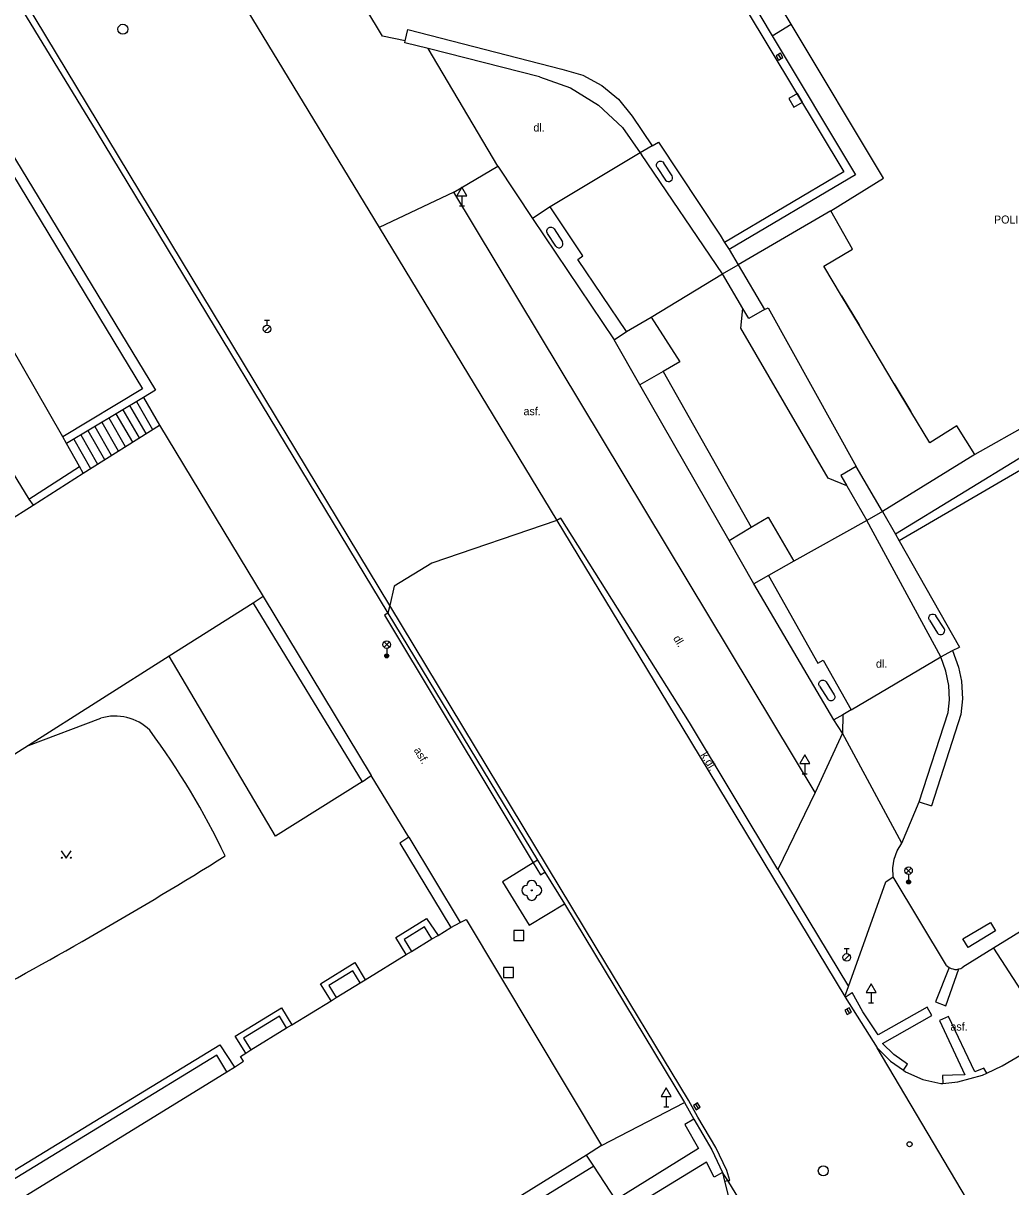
# Model space of a CAD drawing. Extents: x -599770 to -598493, y -1162076 to -1159209.
# Drawn here: x -598714 to -598664.6, y -1159739 to -1159680.8 of the extents above; entities that cross this region are included whole.
import ezdxf

# ---------------------------------------------------------------- set-up
doc = ezdxf.new("R2010")
doc.units = 0
doc.layers.add('Podklad', color=7, linetype='Continuous')

msp = doc.modelspace()

# ---------------------------------------------------------------- linework, layer by layer
at = {"layer": 'Podklad'}
for p, q in [((-598676.243, -1159682.382), (-598676.117, -1159682.598)), ((-598692.05, -1159689.441), (-598692.05, -1159689.95)), ((-598692.175, -1159689.95), (-598691.925, -1159689.95)), ((-598701.919, -1159696.236), (-598701.654, -1159695.971)), ((-598701.915, -1159695.663), (-598701.665, -1159695.663)), ((-598701.79, -1159695.913), (-598701.79, -1159695.663)), ((-598695.942, -1159712.01), (-598695.677, -1159711.745)), ((-598695.942, -1159711.745), (-598695.677, -1159712.01)), ((-598695.81, -1159712.065), (-598695.81, -1159712.44)), ((-598674.92, -1159717.821), (-598674.92, -1159718.33)), ((-598675.045, -1159718.33), (-598674.795, -1159718.33)), ((-598669.863, -1159723.31), (-598669.598, -1159723.045)), ((-598669.863, -1159723.045), (-598669.598, -1159723.31)), ((-598669.73, -1159723.365), (-598669.73, -1159723.74)), ((-598672.949, -1159727.646), (-598672.684, -1159727.381)), ((-598672.945, -1159727.073), (-598672.695, -1159727.073)), ((-598672.82, -1159727.323), (-598672.82, -1159727.073)), ((-598671.6, -1159729.271), (-598671.6, -1159729.78)), ((-598671.725, -1159729.78), (-598671.475, -1159729.78)), ((-598672.813, -1159730.092), (-598672.687, -1159730.308)), ((-598681.84, -1159734.471), (-598681.84, -1159734.98)), ((-598681.965, -1159734.98), (-598681.715, -1159734.98)), ((-598680.376, -1159734.854), (-598680.244, -1159735.066))]:
    msp.add_line(p, q, dxfattribs=at)
for points in [[(-598753.56, -1159623.89), (-598708.01, -1159699.1)], [(-598753.2, -1159623.64), (-598743.99, -1159638.81), (-598729.17, -1159663.23), (-598707.37, -1159699.16)], [(-598711.99, -1159701.5), (-598755.73, -1159625.22)], [(-598695.2, -1159651.25), (-598672.97, -1159688.25)], [(-598695.66, -1159709.92), (-598723.8, -1159663.3)], [(-598675.59, -1159680.87), (-598684.81, -1159665.49)], [(-598685.72, -1159666.03), (-598676.54, -1159681.44)], [(-598718.96, -1159672.05), (-598717.47, -1159674.52), (-598710.32, -1159686.22)], [(-598694.88, -1159681.69), (-598696.02, -1159681.46), (-598700.24, -1159674.45)], [(-598703.26, -1159679.37), (-598696.19, -1159691.03), (-598687.31, -1159705.68), (-598681.06, -1159715.98), (-598672.91, -1159729.47)], [(-598676.54, -1159681.44), (-598675.59, -1159680.87)], [(-598670.98, -1159688.56), (-598675.59, -1159680.87)], [(-598694.88, -1159681.69), (-598694.75, -1159681.13)], [(-598694.75, -1159681.13), (-598687.05, -1159683.11)], [(-598676.54, -1159681.44), (-598672.39, -1159688.39), (-598678.7, -1159692.13)], [(-598693.74, -1159682.08), (-598694.9, -1159681.79), (-598694.88, -1159681.69)], [(-598688.18, -1159683.5), (-598693.74, -1159682.08)], [(-598690.26, -1159687.96), (-598693.74, -1159682.08)], [(-598687.05, -1159683.11), (-598686.01, -1159683.42), (-598685.06, -1159683.93), (-598684.22, -1159684.62), (-598683.54, -1159685.46)], [(-598688.18, -1159683.5), (-598686.63, -1159684.05), (-598685.23, -1159684.91), (-598684.03, -1159686.03), (-598683.14, -1159687.3)], [(-598683.54, -1159685.46), (-598682.54, -1159686.94)], [(-598710.32, -1159686.22), (-598695.75, -1159710.31), (-598688.28, -1159722.66)], [(-598682.54, -1159686.94), (-598682.22, -1159686.77)], [(-598682.22, -1159686.77), (-598679.14, -1159691.41)], [(-598683.14, -1159687.3), (-598687.64, -1159690)], [(-598682.54, -1159686.94), (-598683.14, -1159687.3)], [(-598683.14, -1159687.3), (-598683.08, -1159687.38)], [(-598679.02, -1159693.34), (-598683.08, -1159687.38)], [(-598674.4, -1159719.27), (-598692.46, -1159689.26), (-598690.26, -1159687.96)], [(-598690.26, -1159687.96), (-598688.52, -1159690.58)], [(-598682.29, -1159688.03), (-598682.32, -1159687.96), (-598682.33, -1159687.88), (-598682.3, -1159687.8), (-598682.25, -1159687.74), (-598682.17, -1159687.71), (-598682.09, -1159687.72), (-598682.01, -1159687.75), (-598681.96, -1159687.81)], [(-598682.29, -1159688.03), (-598681.87, -1159688.66)], [(-598681.54, -1159688.44), (-598681.96, -1159687.81)], [(-598681.87, -1159688.66), (-598681.81, -1159688.71), (-598681.75, -1159688.73), (-598681.67, -1159688.73), (-598681.59, -1159688.68), (-598681.55, -1159688.65), (-598681.52, -1159688.58), (-598681.52, -1159688.51), (-598681.54, -1159688.44)], [(-598672.97, -1159688.25), (-598678.92, -1159691.78)], [(-598673.61, -1159690.2), (-598670.98, -1159688.56)], [(-598692.46, -1159689.26), (-598696.19, -1159691.03)], [(-598687.64, -1159690), (-598688.52, -1159690.58)], [(-598686, -1159692.45), (-598687.64, -1159690)], [(-598673.61, -1159690.2), (-598678.24, -1159692.89)], [(-598672.54, -1159692.11), (-598673.61, -1159690.2)], [(-598688.52, -1159690.58), (-598684.45, -1159696.64)], [(-598687.77, -1159691.32), (-598687.8, -1159691.25), (-598687.8, -1159691.17), (-598687.77, -1159691.1), (-598687.72, -1159691.04), (-598687.65, -1159691.01), (-598687.57, -1159691.01), (-598687.49, -1159691.04), (-598687.44, -1159691.1)], [(-598687.36, -1159691.96), (-598687.77, -1159691.32)], [(-598687.44, -1159691.1), (-598687.03, -1159691.74)], [(-598679.14, -1159691.41), (-598678.92, -1159691.78)], [(-598721.61, -1159691.67), (-598713.69, -1159704.6)], [(-598687.36, -1159691.96), (-598687.31, -1159692.01), (-598687.23, -1159692.04), (-598687.16, -1159692.04), (-598687.09, -1159692.01), (-598687.04, -1159691.96), (-598687.01, -1159691.89), (-598687, -1159691.81), (-598687.03, -1159691.74)], [(-598678.92, -1159691.78), (-598678.7, -1159692.13)], [(-598673.97, -1159692.96), (-598672.54, -1159692.11)], [(-598686.26, -1159692.62), (-598686, -1159692.45)], [(-598683.83, -1159696.22), (-598686.26, -1159692.62)], [(-598678.7, -1159692.13), (-598678.24, -1159692.89)], [(-598679.02, -1159693.34), (-598678.24, -1159692.89)], [(-598678.24, -1159692.89), (-598676.93, -1159695.13)], [(-598673.08, -1159694.45), (-598673.97, -1159692.96)], [(-598682.6, -1159695.51), (-598679.02, -1159693.34)], [(-598678.01, -1159695.07), (-598679.02, -1159693.34)], [(-598672.19, -1159695.92), (-598673.08, -1159694.45)], [(-598673.08, -1159694.45), (-598672.19, -1159695.92)], [(-598683.83, -1159696.22), (-598682.6, -1159695.51)], [(-598682.6, -1159695.51), (-598681.16, -1159697.75), (-598681.99, -1159698.22)], [(-598672.82, -1159703.94), (-598673.74, -1159703.56), (-598678.12, -1159696.06), (-598678.01, -1159695.07)], [(-598677.71, -1159695.58), (-598678.01, -1159695.07)], [(-598676.93, -1159695.13), (-598677.71, -1159695.58)], [(-598676.93, -1159695.13), (-598676.74, -1159695.04), (-598672.35, -1159702.97)], [(-598670.45, -1159698.84), (-598672.19, -1159695.92)], [(-598684.45, -1159696.64), (-598683.83, -1159696.22)], [(-598683.16, -1159698.9), (-598684.45, -1159696.64)], [(-598681.99, -1159698.22), (-598683.16, -1159698.9)], [(-598681.99, -1159698.22), (-598677.59, -1159706)], [(-598678.7, -1159706.67), (-598683.16, -1159698.9)], [(-598669.62, -1159700.23), (-598670.45, -1159698.84)], [(-598670.45, -1159698.84), (-598669.62, -1159700.23)], [(-598708.01, -1159699.1), (-598711.99, -1159701.5)], [(-598707.97, -1159699.52), (-598711.81, -1159701.82)], [(-598707.37, -1159699.16), (-598707.97, -1159699.52)], [(-598707.97, -1159699.52), (-598707.17, -1159700.91)], [(-598709, -1159700.14), (-598708.18, -1159701.55)], [(-598708.66, -1159699.93), (-598707.84, -1159701.33)], [(-598708.31, -1159699.72), (-598707.51, -1159701.12)], [(-598668.67, -1159701.8), (-598669.62, -1159700.23)], [(-598710.05, -1159700.76), (-598709.22, -1159702.19)], [(-598709.69, -1159700.55), (-598708.87, -1159701.98)], [(-598709.34, -1159700.34), (-598708.52, -1159701.76)], [(-598663.64, -1159700.81), (-598666.42, -1159702.37)], [(-598711.1, -1159701.39), (-598710.26, -1159702.85)], [(-598710.98, -1159703.3), (-598707.17, -1159700.91)], [(-598710.75, -1159701.18), (-598709.91, -1159702.63)], [(-598710.4, -1159700.97), (-598709.57, -1159702.41)], [(-598707.17, -1159700.91), (-598701.98, -1159709.48)], [(-598667.32, -1159700.95), (-598668.67, -1159701.8)], [(-598666.42, -1159702.37), (-598667.32, -1159700.95)], [(-598711.81, -1159701.82), (-598711.99, -1159701.5)], [(-598711.16, -1159702.97), (-598711.81, -1159701.82)], [(-598711.45, -1159701.61), (-598710.61, -1159703.07)], [(-598666.42, -1159702.37), (-598671.03, -1159705.22)], [(-598654.77, -1159717.57), (-598663.96, -1159702.43), (-598670.39, -1159706.35)], [(-598713.69, -1159704.6), (-598711.16, -1159702.97)], [(-598710.98, -1159703.3), (-598711.16, -1159702.97)], [(-598672.35, -1159702.97), (-598673.12, -1159703.43)], [(-598671.03, -1159705.22), (-598672.35, -1159702.97)], [(-598655.23, -1159717.84), (-598664.14, -1159703.15), (-598670.2, -1159706.69)], [(-598713.48, -1159704.9), (-598710.98, -1159703.3)], [(-598673.12, -1159703.43), (-598672.82, -1159703.94)], [(-598672.82, -1159703.94), (-598671.81, -1159705.67)], [(-598726.66, -1159713.23), (-598713.48, -1159704.9)], [(-598713.69, -1159704.6), (-598713.48, -1159704.9)], [(-598671.03, -1159705.22), (-598671.81, -1159705.67)], [(-598671.03, -1159705.22), (-598670.39, -1159706.35)], [(-598687.31, -1159705.68), (-598693.56, -1159707.8), (-598695.43, -1159708.96), (-598695.66, -1159709.92)], [(-598680.68, -1159715.77), (-598687.1, -1159705.55), (-598687.31, -1159705.68)], [(-598678.7, -1159706.67), (-598677.59, -1159706)], [(-598677.59, -1159706), (-598676.74, -1159705.51)], [(-598676.74, -1159705.51), (-598675.46, -1159707.7)], [(-598671.81, -1159705.67), (-598675.46, -1159707.7)], [(-598668.11, -1159712.49), (-598671.81, -1159705.67)], [(-598670.39, -1159706.35), (-598670.2, -1159706.69)], [(-598631.76, -1159706.24), (-598665.49, -1159727.05)], [(-598677.46, -1159708.84), (-598678.7, -1159706.67)], [(-598670.2, -1159706.69), (-598667.18, -1159712)], [(-598675.46, -1159707.7), (-598676.73, -1159708.42)], [(-598676.73, -1159708.42), (-598677.46, -1159708.84)], [(-598673.47, -1159715.64), (-598677.46, -1159708.84)], [(-598676.73, -1159708.42), (-598674.26, -1159712.81)], [(-598701.98, -1159709.48), (-598702.48, -1159709.8)], [(-598701.98, -1159709.48), (-598696.58, -1159718.42)], [(-598702.48, -1159709.8), (-598706.68, -1159712.46), (-598713.71, -1159716.92), (-598723.08, -1159722.86), (-598728.85, -1159726.52)], [(-598702.48, -1159709.8), (-598697.04, -1159718.74), (-598696.58, -1159718.42)], [(-598695.66, -1159709.92), (-598695.75, -1159710.31)], [(-598678.77, -1159738.67), (-598678.67, -1159738.66), (-598678.81, -1159738.17), (-598679.36, -1159737.02), (-598680.26, -1159735.49), (-598680.73, -1159734.65), (-598685.34, -1159727.02), (-598695.66, -1159709.92)], [(-598695.75, -1159710.31), (-598695.92, -1159710.41), (-598690.313, -1159719.756), (-598688.49, -1159722.79), (-598688.13, -1159723.39), (-598687.91, -1159723.25)], [(-598668.69, -1159710.66), (-598668.72, -1159710.59), (-598668.72, -1159710.51), (-598668.69, -1159710.44), (-598668.64, -1159710.38), (-598668.56, -1159710.35), (-598668.49, -1159710.35), (-598668.41, -1159710.38), (-598668.36, -1159710.44)], [(-598668.69, -1159710.66), (-598668.28, -1159711.3)], [(-598667.95, -1159711.08), (-598668.36, -1159710.44)], [(-598668.28, -1159711.3), (-598668.23, -1159711.35), (-598668.16, -1159711.38), (-598668.08, -1159711.38), (-598668.01, -1159711.35), (-598667.96, -1159711.3), (-598667.93, -1159711.23), (-598667.92, -1159711.15), (-598667.95, -1159711.08)], [(-598697.04, -1159718.74), (-598701.37, -1159721.45), (-598706.68, -1159712.46)], [(-598667.53, -1159712.18), (-598667.24, -1159713), (-598667.09, -1159713.7), (-598667.04, -1159714.58), (-598667.11, -1159715.37), (-598668.58, -1159719.93)], [(-598668.11, -1159712.49), (-598667.53, -1159712.18)], [(-598667.53, -1159712.18), (-598667.18, -1159712)], [(-598674.26, -1159712.81), (-598674, -1159712.66)], [(-598674, -1159712.66), (-598672.6, -1159715.14)], [(-598672.6, -1159715.14), (-598668.11, -1159712.49)], [(-598669.2, -1159719.73), (-598667.75, -1159715.27), (-598667.68, -1159714.63), (-598667.72, -1159713.92), (-598667.86, -1159713.21), (-598668.11, -1159712.49)], [(-598674.18, -1159713.96), (-598674.21, -1159713.89), (-598674.21, -1159713.81), (-598674.18, -1159713.74), (-598674.13, -1159713.68), (-598674.06, -1159713.65), (-598673.98, -1159713.65), (-598673.9, -1159713.68), (-598673.85, -1159713.74)], [(-598674.18, -1159713.96), (-598673.77, -1159714.6)], [(-598673.85, -1159713.74), (-598673.44, -1159714.38)], [(-598673.44, -1159714.38), (-598673.41, -1159714.45), (-598673.42, -1159714.53), (-598673.45, -1159714.6), (-598673.5, -1159714.65), (-598673.57, -1159714.68), (-598673.64, -1159714.68), (-598673.72, -1159714.65), (-598673.77, -1159714.6)], [(-598672.6, -1159715.14), (-598673.02, -1159715.38)], [(-598713.71, -1159716.92), (-598710.1, -1159715.56)], [(-598676.27, -1159723.12), (-598680.68, -1159715.77)], [(-598673.02, -1159715.38), (-598673.47, -1159715.64)], [(-598673.03, -1159716.31), (-598673.47, -1159715.64)], [(-598673.02, -1159715.38), (-598673.03, -1159716.31)], [(-598673.03, -1159716.31), (-598674.4, -1159719.27)], [(-598670.07, -1159721.81), (-598673.03, -1159716.31)], [(-598694.71, -1159721.51), (-598696.58, -1159718.42)], [(-598674.4, -1159719.27), (-598676.27, -1159723.12)], [(-598670.07, -1159721.81), (-598669.2, -1159719.73)], [(-598669.2, -1159719.73), (-598668.58, -1159719.93)], [(-598694.71, -1159721.51), (-598695.16, -1159721.81), (-598692.61, -1159726.01)], [(-598694.71, -1159721.51), (-598692.13, -1159725.76)], [(-598712.07, -1159722.185), (-598711.82, -1159722.56), (-598711.57, -1159722.185)], [(-598670.5, -1159723.48), (-598670.52, -1159723.04), (-598670.45, -1159722.6), (-598670.3, -1159722.19), (-598670.07, -1159721.81)], [(-598688.28, -1159722.66), (-598688.49, -1159722.79), (-598690.03, -1159723.74), (-598688.69, -1159725.9), (-598686.93, -1159724.83)], [(-598688.28, -1159722.66), (-598687.91, -1159723.25), (-598686.93, -1159724.83)], [(-598676.27, -1159723.12), (-598672.73, -1159728.97)], [(-598672.73, -1159728.97), (-598670.87, -1159723.74), (-598670.5, -1159723.48)], [(-598667.83, -1159727.91), (-598670.5, -1159723.48)], [(-598686.93, -1159724.83), (-598680.93, -1159734.76)], [(-598695.35, -1159726.51), (-598693.82, -1159725.57)], [(-598693.82, -1159725.57), (-598693.23, -1159726.42)], [(-598692.61, -1159726.01), (-598692.13, -1159725.76)], [(-598692.13, -1159725.76), (-598691.84, -1159725.61)], [(-598691.84, -1159725.61), (-598685.07, -1159736.92)], [(-598667.01, -1159726.58), (-598665.64, -1159725.76)], [(-598665.64, -1159725.76), (-598665.38, -1159726.19), (-598666.75, -1159727.01), (-598667.01, -1159726.58)], [(-598693.92, -1159725.98), (-598694.94, -1159726.61)], [(-598693.55, -1159726.58), (-598693.92, -1159725.98)], [(-598693.55, -1159726.58), (-598693.23, -1159726.42)], [(-598693.23, -1159726.42), (-598692.61, -1159726.01)], [(-598694.83, -1159727.37), (-598695.35, -1159726.51)], [(-598694.94, -1159726.61), (-598694.57, -1159727.21)], [(-598694.57, -1159727.21), (-598693.55, -1159726.58)], [(-598696.88, -1159728.63), (-598694.83, -1159727.37)], [(-598694.83, -1159727.37), (-598694.57, -1159727.21)], [(-598665.49, -1159727.05), (-598667.01, -1159728)], [(-598665.49, -1159727.05), (-598664.14, -1159729.14), (-598662.71, -1159728.24), (-598661.15, -1159730.65)], [(-598699.11, -1159728.83), (-598697.4, -1159727.77)], [(-598697.4, -1159727.77), (-598696.88, -1159728.63)], [(-598667.7, -1159728.02), (-598668.382, -1159729.741), (-598667.863, -1159729.932), (-598667.22, -1159728.09)], [(-598667.83, -1159727.91), (-598667.77, -1159727.96), (-598667.7, -1159728.02), (-598667.6, -1159728.06), (-598667.51, -1159728.09), (-598667.41, -1159728.11), (-598667.32, -1159728.11), (-598667.22, -1159728.09), (-598667.12, -1159728.06), (-598667.01, -1159728)], [(-598697.5, -1159728.19), (-598698.7, -1159728.92)], [(-598697.13, -1159728.78), (-598697.5, -1159728.19)], [(-598697.13, -1159728.78), (-598696.88, -1159728.63)], [(-598698.59, -1159729.68), (-598699.11, -1159728.83)], [(-598698.7, -1159728.92), (-598698.33, -1159729.52)], [(-598698.33, -1159729.52), (-598697.13, -1159728.78)], [(-598672.91, -1159729.47), (-598672.73, -1159728.97)], [(-598672.89, -1159729.5), (-598672.553, -1159729.274)], [(-598669.99, -1159733.15), (-598669.787, -1159732.852), (-598670.463, -1159732.371), (-598671.035, -1159731.815), (-598668.568, -1159730.411), (-598668.805, -1159729.993), (-598671.245, -1159731.379), (-598672.012, -1159730.237), (-598672.553, -1159729.274)], [(-598700.55, -1159730.88), (-598698.59, -1159729.68)], [(-598698.59, -1159729.68), (-598698.33, -1159729.52)], [(-598672.91, -1159729.47), (-598672.89, -1159729.5), (-598671.3, -1159732.03)], [(-598703.38, -1159731.45), (-598701.07, -1159730.03)], [(-598701.17, -1159730.45), (-598702.96, -1159731.55)], [(-598700.81, -1159731.04), (-598701.17, -1159730.45)], [(-598701.07, -1159730.03), (-598700.55, -1159730.88)], [(-598665.82, -1159733.3), (-598665.968, -1159733.048), (-598666.419, -1159733.228), (-598667.742, -1159730.462), (-598668.178, -1159730.658), (-598666.915, -1159733.379), (-598667.533, -1159733.403), (-598668.028, -1159733.409), (-598668.01, -1159733.81)], [(-598702.6, -1159732.14), (-598700.81, -1159731.04)], [(-598700.81, -1159731.04), (-598700.55, -1159730.88)], [(-598665.05, -1159732.93), (-598661.15, -1159730.65)], [(-598702.85, -1159732.3), (-598703.38, -1159731.45)], [(-598702.96, -1159731.55), (-598702.6, -1159732.14)], [(-598743.17, -1159756.96), (-598743.66, -1159756.01), (-598704.15, -1159731.89)], [(-598704.15, -1159731.89), (-598703.42, -1159733)], [(-598702.85, -1159732.3), (-598702.6, -1159732.14)], [(-598671.3, -1159732.03), (-598670.64, -1159732.7), (-598669.99, -1159733.15), (-598669.88, -1159733.23), (-598669.02, -1159733.61), (-598668.11, -1159733.82), (-598668.01, -1159733.81), (-598667.26, -1159733.73), (-598666.03, -1159733.4), (-598665.82, -1159733.3), (-598665.05, -1159732.93)], [(-598662.91, -1159746.19), (-598671.3, -1159732.03)], [(-598704.3, -1159732.4), (-598743.09, -1159756.13), (-598742.59, -1159757.1)], [(-598703.8, -1159733.23), (-598704.3, -1159732.4)], [(-598703.42, -1159733), (-598702.97, -1159732.7)], [(-598703.11, -1159732.46), (-598702.85, -1159732.3)], [(-598702.97, -1159732.7), (-598703.11, -1159732.46)], [(-598742.59, -1159757.1), (-598703.8, -1159733.23)], [(-598703.8, -1159733.23), (-598703.42, -1159733)], [(-598685.07, -1159736.92), (-598680.93, -1159734.76)], [(-598680.93, -1159734.76), (-598680.46, -1159735.6)], [(-598680.46, -1159735.6), (-598680.91, -1159735.86)], [(-598680.46, -1159735.6), (-598679.56, -1159737.13), (-598679.02, -1159738.27)], [(-598680.91, -1159735.86), (-598680.22, -1159737.06)], [(-598685.83, -1159737.39), (-598696.49, -1159744.02)], [(-598685.07, -1159736.92), (-598685.83, -1159737.39)], [(-598685.45, -1159737.94), (-598685.83, -1159737.39)], [(-598680.22, -1159737.06), (-598684.36, -1159739.63)], [(-598685.45, -1159737.94), (-598696.64, -1159744.83), (-598697.09, -1159744.09)], [(-598684.36, -1159739.63), (-598685.45, -1159737.94)], [(-598679.02, -1159738.27), (-598679.44, -1159738.5), (-598679.83, -1159737.75), (-598684.32, -1159740.5)], [(-598679.02, -1159738.27), (-598678.92, -1159738.69)], [(-598678.77, -1159738.67), (-598679.02, -1159738.27)], [(-598678.92, -1159738.69), (-598678.7, -1159739.61), (-598678.66, -1159740.99), (-598678.78, -1159741.9), (-598679.11, -1159743.09), (-598679.66, -1159744.19), (-598680.25, -1159744.92)], [(-598678.92, -1159738.69), (-598678.77, -1159738.67)], [(-598671.95, -1159749.82), (-598678.77, -1159738.67)]]:
    msp.add_lwpolyline(points, dxfattribs=at)
for points in [[(-598676.351, -1159682.446), (-598676.224, -1159682.661), (-598676.009, -1159682.534), (-598676.136, -1159682.319)], [(-598675.711, -1159684.578), (-598675.462, -1159685.011), (-598675.029, -1159684.762), (-598675.278, -1159684.329)], [(-598692.3, -1159689.441), (-598691.8, -1159689.441), (-598692.05, -1159689.008)], [(-598675.17, -1159717.821), (-598674.67, -1159717.821), (-598674.92, -1159717.388)], [(-598689.46, -1159726.67), (-598688.96, -1159726.67), (-598688.96, -1159726.17), (-598689.46, -1159726.17)], [(-598689.97, -1159728.52), (-598689.47, -1159728.52), (-598689.47, -1159728.02), (-598689.97, -1159728.02)], [(-598671.85, -1159729.271), (-598671.35, -1159729.271), (-598671.6, -1159728.838)], [(-598672.921, -1159730.154), (-598672.796, -1159730.371), (-598672.579, -1159730.246), (-598672.704, -1159730.029)], [(-598682.09, -1159734.471), (-598681.59, -1159734.471), (-598681.84, -1159734.038)], [(-598680.482, -1159734.92), (-598680.35, -1159735.132), (-598680.138, -1159735), (-598680.27, -1159734.788)]]:
    msp.add_lwpolyline(points, close=True, dxfattribs=at)
for centre, radius in [((-598708.99, -1159681.12), 0.25), ((-598701.79, -1159696.1), 0.188), ((-598695.81, -1159711.878), 0.188), ((-598695.81, -1159712.44), 0.1), ((-598695.81, -1159712.44), 0.0723), ((-598695.81, -1159712.44), 0.0438), ((-598712.045, -1159722.535), 0.025), ((-598711.595, -1159722.535), 0.025), ((-598669.73, -1159723.177), 0.188), ((-598669.73, -1159723.74), 0.1), ((-598669.73, -1159723.74), 0.0723), ((-598669.73, -1159723.74), 0.0438), ((-598688.56, -1159724.16), 0.025), ((-598672.82, -1159727.51), 0.188), ((-598669.68, -1159736.85), 0.125), ((-598673.99, -1159738.18), 0.25)]:
    msp.add_circle(centre, radius, dxfattribs=at)
for centre, radius, start, end in [((-598709.374, -1159717.898), 2.448, 45.23191, 107.24652), ((-598737.96, -1159738.628), 37.729, 25.40677, 36.54758), ((-598817.651, -1159540.264), 214.784, 298.03213, 301.98526), ((-598688.81, -1159724.16), 0.25, 90, 270), ((-598688.56, -1159723.91), 0.25, 0, 180), ((-598688.31, -1159724.16), 0.25, 270, 90), ((-598688.56, -1159724.41), 0.25, 180, 0)]:
    msp.add_arc(centre, radius, start, end, dxfattribs=at)

# ---------------------------------------------------------------- texts
for s, p in [('dl.', (-598688.48, -1159686.23)), ('POLICIE ČESKÉ REPUBLIKY', (-598665.46, -1159690.83)), ('asf.', (-598688.97, -1159700.41)), ('dl.', (-598671.36, -1159713.03)), ('asf.', (-598667.64, -1159731.17))]:
    msp.add_text(s, height=0.4, dxfattribs=at).set_placement(p)
for s, rotation, p in [('dl.', 300.96, (-598681.51, -1159711.56)), ('asf.', 300.9, (-598694.47, -1159717.15)), ('k.dl.', 300.96, (-598680.14, -1159717.39))]:
    msp.add_text(s, height=0.4, rotation=rotation, dxfattribs=at).set_placement(p)

doc.saveas('drawing.dxf')
